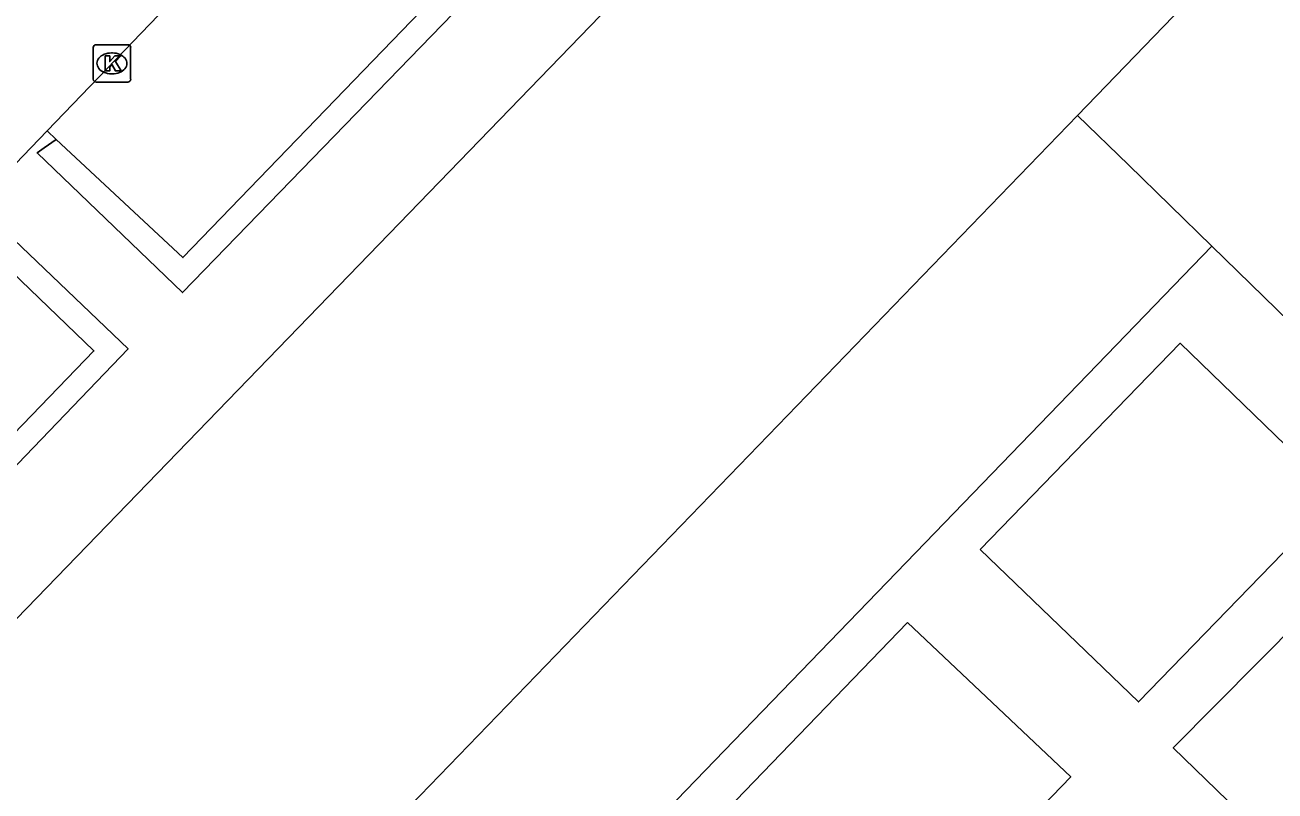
# Model space of a CAD drawing. Extents: x 160356 to 161355, y 381727 to 382845.
# Drawn here: x 161027.64 to 161061.08, y 382705.11 to 382725.6 of the extents above; entities that cross this region are included whole.
import ezdxf

# ---------------------------------------------------------------- set-up
doc = ezdxf.new("R2010")
doc.units = 0
for name, color, linetype in [('IMGEO_Kolk', 7, 'Continuous'), ('IMGEO_Pand', 7, 'Continuous'), ('IMGEO_Parkeervlak_open', 7, 'Continuous'), ('IMGEO_Rijbaan_lokaal_open', 7, 'Continuous'), ('IMGEO_Voetpad_open', 7, 'Continuous')]:
    doc.layers.add(name, color=color, linetype=linetype)

msp = doc.modelspace()

# ---------------------------------------------------------------- linework, layer by layer
at = {"layer": 'IMGEO_Kolk'}
for p, q in [((161029.47, 382724.147), (161029.47, 382724.999)), ((161029.545, 382725.073), (161030.397, 382725.073)), ((161029.958, 382724.853), (161029.983, 382724.853)), ((161030.471, 382724.999), (161030.471, 382724.147)), ((161029.981, 382724.293), (161029.956, 382724.293)), ((161030.397, 382724.073), (161029.545, 382724.073))]:
    msp.add_line(p, q, dxfattribs=at)
for points in [[(161029.47, 382724.147), (161029.47, 382724.999)], [(161029.545, 382725.073), (161030.397, 382725.073)], [(161030.471, 382724.999), (161030.471, 382724.147)], [(161029.791, 382724.773), (161029.914, 382724.773), (161029.914, 382724.622), (161030.044, 382724.773), (161030.208, 382724.773), (161030.062, 382724.622), (161030.215, 382724.373), (161030.063, 382724.373), (161029.978, 382724.537), (161029.914, 382724.47), (161029.914, 382724.373), (161029.791, 382724.373), (161029.791, 382724.773)], [(161030.397, 382724.073), (161029.545, 382724.073)]]:
    msp.add_lwpolyline(points, dxfattribs=at)
for centre, start, end in [((161029.547, 382724.997), 91.552, 178.448), ((161029.547, 382724.997), 91.552, 178.448), ((161030.395, 382724.997), 1.552, 88.448), ((161030.395, 382724.997), 1.552, 88.448), ((161029.547, 382724.149), 181.552, 268.448), ((161029.547, 382724.149), 181.552, 268.448), ((161030.395, 382724.149), 271.552, 358.448), ((161030.395, 382724.149), 271.552, 358.448)]:
    msp.add_arc(centre, 0.0765, start, end, dxfattribs=at)
for centre, major_axis, ratio, start_param, end_param in [((161029.957, 382724.573), (-0.387, 0.002), 0.722429, 4.712389, 7.853982), ((161029.982, 382724.573), (-0.39, 0.002), 0.717154, 1.570796, 4.712389)]:
    msp.add_ellipse(centre, major_axis=major_axis, ratio=ratio, start_param=start_param, end_param=end_param, dxfattribs=at)
at = {"layer": 'IMGEO_Pand'}
for points in [[(161046.813, 382739.8), (161042.849, 382735.757), (161047.885, 382730.864), (161022.837, 382704.988), (161017.933, 382709.791), (161016.186, 382707.964), (161021.141, 382703.229), (161011.019, 382692.737)], [(161060.916, 382728.487), (161055.803, 382723.183)], [(161055.803, 382723.183), (161030.973, 382697.499), (161032.315, 382696.191)], [(161055.803, 382723.183), (161057.166, 382721.855), (161059.391, 382719.687)], [(161061.787, 382709.716), (161065.636, 382713.602), (161059.391, 382719.687)]]:
    msp.add_lwpolyline(points, dxfattribs=at)
at = {"layer": 'IMGEO_Parkeervlak_open'}
for points in [[(161036.93, 382731.811), (161040.527, 382728.352), (161031.869, 382719.377), (161028.481, 382722.538)], [(161019.149, 382712.904), (161022.576, 382709.718), (161029.49, 382716.881), (161026.058, 382720.17)]]:
    msp.add_lwpolyline(points, dxfattribs=at)
at = {"layer": 'IMGEO_Rijbaan_lokaal_open'}
for points in [[(161028.481, 382722.538), (161028.158, 382722.311), (161027.967, 382722.176), (161031.862, 382718.442), (161043.732, 382730.696), (161043.504, 382730.907), (161043.273, 382731.12), (161040.998, 382728.813), (161037.289, 382732.331), (161039.576, 382734.695), (161039.363, 382734.897), (161039.02, 382735.222)], [(161036.93, 382731.811), (161028.235, 382722.768)], [(161025.891, 382720.33), (161028.235, 382722.768)], [(161028.235, 382722.768), (161028.481, 382722.538)], [(161026.058, 382720.17), (161026.344, 382720.456), (161026.525, 382720.636), (161030.403, 382716.937), (161022.59, 382708.799), (161018.719, 382712.482), (161018.908, 382712.668), (161019.149, 382712.904)]]:
    msp.add_lwpolyline(points, dxfattribs=at)
at = {"layer": 'IMGEO_Voetpad_open'}
for points in [[(161059.391, 382719.687), (161034.597, 382694.021), (161032.315, 382696.191)], [(161053.195, 382711.568), (161058.548, 382717.086), (161062.772, 382712.999), (161057.435, 382707.49), (161053.195, 382711.568)], [(161051.256, 382709.619), (161055.62, 382705.485), (161040.799, 382690.14), (161036.517, 382694.334), (161051.256, 382709.619)], [(161105.295, 382660.762), (161058.364, 382706.261), (161061.787, 382709.716)]]:
    msp.add_lwpolyline(points, dxfattribs=at)

doc.saveas('drawing.dxf')
